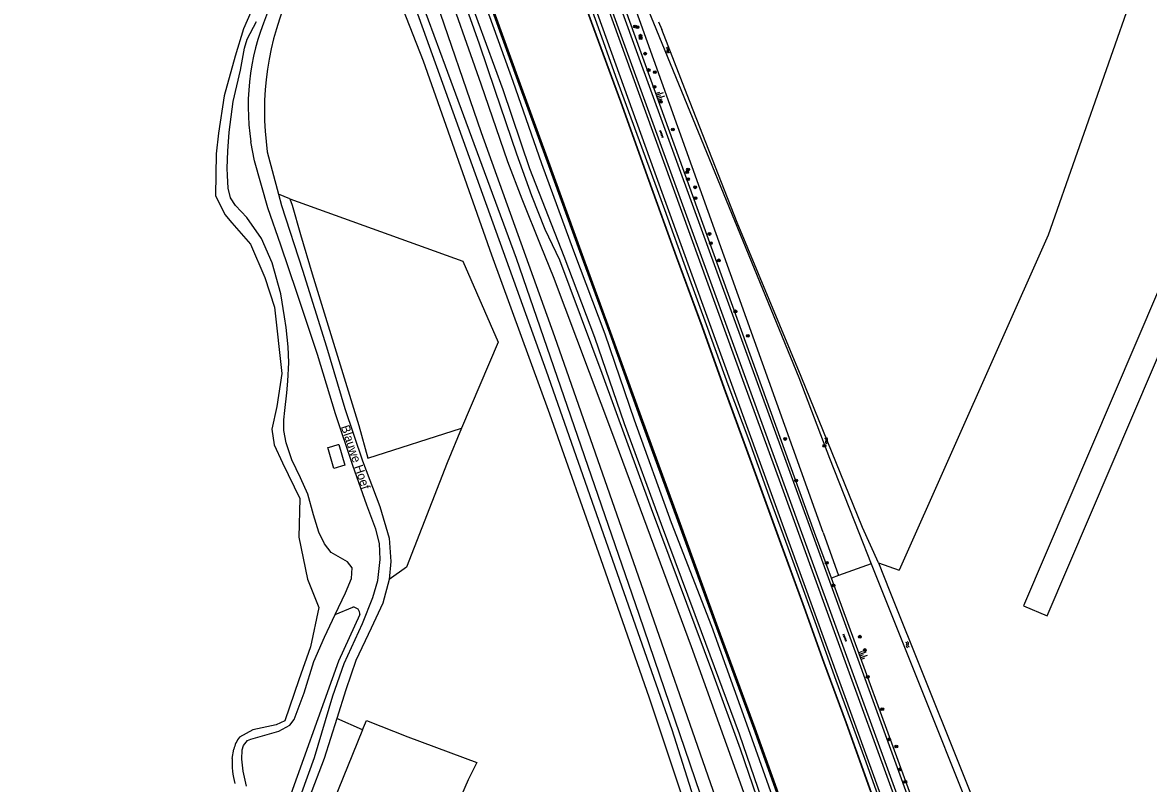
# Model space of a CAD drawing. Extents: x 135990 to 139000, y 393500 to 396000.
# Drawn here: x 136442.1 to 136760.9, y 394428.9 to 394644.4 of the extents above; entities that cross this region are included whole.
import ezdxf

# ---------------------------------------------------------------- set-up
doc = ezdxf.new("R2010")
doc.units = 0
for name, color, linetype in [('gg-anno-openbare ruimte label', 7, 'Continuous'), ('gg-knt-BGT kruinlijn', 7, 'Continuous'), ('gg-knt-bronhoudergrens', 7, 'Continuous'), ('gg-knt-onverhard', 7, 'Continuous'), ('gg-knt-verharding', 7, 'Continuous'), ('gg-kntw-beschoeiing', 7, 'Continuous'), ('gg-kntw-bovenkant insteek waterloop', 7, 'Continuous'), ('gt-grn-groengrens', 7, 'Continuous'), ('gt-symb-boom', 7, 'Continuous'), ('gt-symb-talud symbool', 7, 'Continuous'), ('gt-symb-tegel verharding', 7, 'Continuous'), ('gt-symb-watersymbool', 7, 'Continuous'), ('gx-grn-maaiveld', 7, 'Continuous')]:
    doc.layers.add(name, color=color, linetype=linetype)

# ---------------------------------------------------------------- blocks, each defined once
blk = doc.blocks.new('gt0-BOOM')
at = {"layer": 'gt-symb-boom'}
for radius in [0.4, 0.2]:
    blk.add_circle((0, 0), radius, dxfattribs=at)
blk = doc.blocks.new('gt0-WA')
at = {"layer": 'gt-symb-watersymbool'}
for centre, start, end in [((-0.32, 0.02), 28.0725, 151.9275), ((0.43, 0.42), 208.0725, 331.9275), ((-0.32, -0.43), 28.0725, 151.9275), ((0.43, -0.03), 208.0725, 331.9275)]:
    blk.add_arc(centre, 0.425, start, end, dxfattribs=at)
blk = doc.blocks.new('gt0-TEG1')
at = {"layer": 'gt-symb-tegel verharding'}
for p, q in [((-1.12, 0), (1.12, 0)), ((-0.9, -0.25), (-0.9, 0.25)), ((-0.45, -0.25), (-0.45, 0.25)), ((0, -0.25), (0, 0.25)), ((0.45, -0.25), (0.45, 0.25)), ((0.9, -0.25), (0.9, 0.25))]:
    blk.add_line(p, q, dxfattribs=at)
blk = doc.blocks.new('gt0-TALUD_1')
at = {"layer": 'gt-symb-talud symbool'}
for p, q in [((-1, -1), (-1, 0)), ((-0.5, -2), (-0.5, 0)), ((0, -1), (0, 0)), ((0.5, -2), (0.5, 0)), ((1, -1), (1, 0))]:
    blk.add_line(p, q, dxfattribs=at)

msp = doc.modelspace()

# ---------------------------------------------------------------- linework, layer by layer
at = {"layer": 'gg-knt-BGT kruinlijn'}
for p, q in [((136604.691, 394644.259), (136598.186, 394662.591)), ((136610.155, 394629.109), (136604.691, 394644.259)), ((136616.852, 394610.927), (136610.155, 394629.109)), ((136623.951, 394591.388), (136616.852, 394610.927)), ((136630.294, 394573.785), (136623.951, 394591.388)), ((136636.198, 394557.719), (136630.294, 394573.785)), ((136641.951, 394541.853), (136636.198, 394557.719)), ((136647.838, 394526.013), (136641.951, 394541.853)), ((136653.961, 394508.963), (136647.838, 394526.013)), ((136658.946, 394495.679), (136653.961, 394508.963)), ((136666.57, 394474.683), (136658.946, 394495.679)), ((136672.473, 394458.088), (136666.57, 394474.683)), ((136680.641, 394435.97), (136672.473, 394458.088)), ((136688.587, 394413.669), (136680.641, 394435.97))]:
    msp.add_line(p, q, dxfattribs=at)
at = {"layer": 'gg-knt-bronhoudergrens'}
msp.add_line((136684.488, 394491.36), (136690.375, 394489.339), dxfattribs=at)
msp.add_lwpolyline([(136763.837, 394652.201), (136757.15, 394654.542), (136732.515, 394584.246), (136690.375, 394489.339)], dxfattribs=at)
at = {"layer": 'gg-knt-onverhard'}
for points in [[(136850.573, 393987.265), (136825.748, 394055.469), (136794.632, 394141.703), (136779.568, 394182.176), (136771.571, 394200.994), (136765.12, 394216.82), (136761.177, 394227.254), (136756.235, 394240.594), (136752.111, 394252.251), (136738.863, 394288.188), (136717.12, 394347.822), (136703.382, 394385.806), (136687.311, 394429.828), (136675.881, 394461.138), (136656.833, 394513.719), (136646.439, 394542.225), (136618.639, 394619.052), (136585.19, 394711.492), (136513.528, 394909.534), (136502.227, 394940.891)], [(136499.524, 394939.915), (136515.762, 394894.671), (136568.749, 394747.032), (136620.794, 394602.897), (136692.782, 394404.289), (136755.093, 394233.967), (136784.32, 394158.437), (136812.069, 394081.979), (136846.919, 393985.953)], [(136846.033, 394761.212), (136725.563, 394479.239), (136732.252, 394476.381), (136852.939, 394758.862)]]:
    msp.add_lwpolyline(points, dxfattribs=at)
at = {"layer": 'gg-knt-verharding'}
for p, q in [((136668.79, 394500), (136502.742, 394964.003)), ((136666.4, 394500), (136574.417, 394754.604)), ((136665.57, 394500), (136725.768, 394334.395)), ((136671.133, 394487.068), (136666.4, 394500)), ((136668.79, 394500), (136673.181, 394487.805)), ((136726.501, 394335.789), (136671.133, 394487.068))]:
    msp.add_line(p, q, dxfattribs=at)
for points in [[(136573.408, 394753.655), (136616.275, 394635.511), (136665.57, 394500)], [(136571.331, 394751.664), (136613.762, 394634.602), (136647.986, 394540.622), (136662.724, 394500)], [(136662.724, 394500), (136687.789, 394430.915), (136723.709, 394332.219)]]:
    msp.add_lwpolyline(points, dxfattribs=at)
at = {"layer": 'gg-kntw-beschoeiing'}
for p, q in [((136575.85, 394646.49), (136582.593, 394627.983)), ((136582.593, 394627.983), (136590.907, 394604.915)), ((136590.907, 394604.915), (136600.133, 394579.603)), ((136600.133, 394579.603), (136608.55, 394556.551)), ((136608.55, 394556.551), (136617.171, 394532.549)), ((136617.171, 394532.549), (136627.822, 394503.364)), ((136627.822, 394503.364), (136638.87, 394472.916)), ((136638.87, 394472.916), (136649.331, 394444.508)), ((136649.331, 394444.508), (136659.177, 394417.073))]:
    msp.add_line(p, q, dxfattribs=at)
at = {"layer": 'gg-kntw-bovenkant insteek waterloop'}
for p, q in [((136678.884, 394500), (136682.427, 394491.134)), ((136684.488, 394491.36), (136687.714, 394483.29))]:
    msp.add_line(p, q, dxfattribs=at)
for points in [[(136523.02, 394912.745), (136554.12, 394825.49), (136615.21, 394658.072), (136661.88, 394543.88), (136670.581, 394520.988), (136678.884, 394500)], [(136682.427, 394491.134), (136724.264, 394386.457), (136779.201, 394227.516), (136803.854, 394181.826), (136817.164, 394149.284), (136869.913, 394000)], [(136687.714, 394483.29), (136726.155, 394387.111), (136780.979, 394228.431), (136805.706, 394182.583), (136819.016, 394150.042), (136872.033, 394000)]]:
    msp.add_lwpolyline(points, dxfattribs=at)
at = {"layer": 'gt-grn-groengrens'}
for p, q in [((136682.427, 394491.134), (136673.181, 394487.805)), ((136673.181, 394487.805), (136671.133, 394487.068))]:
    msp.add_line(p, q, dxfattribs=at)
at = {"layer": 'gx-grn-maaiveld'}
for p, q in [((136622.212, 394644.617), (136623.119, 394642.434)), ((136511.426, 394607.829), (136514.559, 394595.791)), ((136517.77, 394594.498), (136514.559, 394595.791)), ((136530.673, 394476.763), (136535.629, 394478.813)), ((136538.356, 394444.09), (136531.066, 394447.263)), ((136501.478, 394435.95), (136501.942, 394438.566))]:
    msp.add_line(p, q, dxfattribs=at)
for points in [[(136535.211, 394732.218), (136539.972, 394719.458), (136543.848, 394709.241), (136546.534, 394703.166), (136549.81, 394696.139), (136556.026, 394681.056), (136565.36, 394655.476), (136571.395, 394638.353), (136575.866, 394625.254), (136582.018, 394607.204), (136586.197, 394595.439), (136590.05, 394585.921), (136594.195, 394577.207), (136606.132, 394545.109), (136620.08, 394506.75), (136637.493, 394460.256), (136645.306, 394438.722), (136651.193, 394421.576), (136658.365, 394400.245), (136663.874, 394384.897)], [(136669.688, 394383.845), (136657.567, 394416.458), (136647.647, 394444.391), (136637.334, 394473.366), (136625.857, 394502.697), (136615.398, 394531.792), (136607.042, 394556.155), (136598.259, 394579.668), (136589.169, 394604.445), (136581.08, 394627.704), (136574.459, 394646.08), (136564.901, 394671.149), (136554.807, 394700.253), (136543.827, 394730.573)], [(136670.964, 394383.902), (136658.989, 394417.005), (136649.143, 394444.44), (136638.682, 394472.848), (136627.634, 394503.296), (136616.983, 394532.481), (136608.362, 394556.483), (136599.945, 394579.535), (136590.719, 394604.847), (136582.405, 394627.915), (136575.662, 394646.422), (136566.726, 394670.807), (136556.032, 394700.367), (136545.045, 394730.578)], [(136671.34, 394384.038), (136659.365, 394417.141), (136649.519, 394444.576), (136639.058, 394472.984), (136628.01, 394503.432), (136617.359, 394532.617), (136608.738, 394556.619), (136600.321, 394579.671), (136591.095, 394604.983), (136582.781, 394628.051), (136576.038, 394646.558), (136567.102, 394670.943), (136556.408, 394700.503), (136545.421, 394730.714)], [(136540.602, 394729.153), (136551.369, 394698.935), (136561.92, 394669.806), (136571.073, 394644.755), (136578.131, 394625.489), (136585.682, 394603.052), (136595.383, 394578.226), (136604.067, 394555.305), (136612.453, 394530.879), (136622.933, 394502.342), (136634.316, 394471.91), (136644.998, 394442.915), (136654.464, 394415.461), (136666.319, 394382.61)], [(136582.29, 394703.165), (136580.68, 394707.185), (136580.398, 394707.078), (136585.484, 394693.449), (136590.479, 394679.381), (136596.732, 394662.274), (136603.149, 394644.523), (136611.394, 394621.978), (136619.392, 394599.787), (136627.223, 394578.057), (136634.43, 394558.348), (136640.704, 394540.904), (136648.451, 394519.732), (136656.391, 394497.932), (136663.341, 394478.783), (136668.947, 394463.215), (136675.192, 394446.117), (136680.523, 394431.372), (136686.663, 394414.2), (136692.079, 394399.583), (136693.519, 394395.606)], [(136582.753, 394701.048), (136582.854, 394700.782), (136585.577, 394693.486), (136590.572, 394679.418), (136596.825, 394662.311), (136603.242, 394644.56), (136611.487, 394622.015), (136619.485, 394599.824), (136627.316, 394578.094), (136634.523, 394558.385), (136640.797, 394540.941), (136648.544, 394519.769), (136656.484, 394497.969), (136663.434, 394478.82), (136669.04, 394463.252), (136675.285, 394446.154), (136680.616, 394431.409), (136686.756, 394414.237), (136692.172, 394399.62), (136693.612, 394395.643)], [(136648.483, 394420.29), (136631.574, 394467.55), (136609.251, 394527.746), (136592.502, 394572.392), (136588.939, 394580.966), (136583.594, 394594.422), (136579.515, 394604.973), (136572.003, 394626.953), (136560.922, 394658.435), (136553.95, 394676.688), (136546.06, 394693.625)], [(136745.403, 394083.383), (136746.834, 394081.305), (136748.579, 394078.772), (136749.168, 394078.215), (136749.863, 394077.82), (136751.867, 394077.635), (136753.714, 394077.683), (136755.502, 394078.017), (136757.09, 394078.411), (136758.023, 394079.265), (136756.885, 394080.697), (136744.114, 394114.005), (136723.981, 394168.937), (136706.58, 394223.135), (136693.061, 394262.93), (136670.807, 394326.669), (136652.42, 394382.315), (136638.424, 394424.688), (136615.904, 394489.485), (136592.818, 394555.365), (136572.043, 394613.227), (136558.36, 394653.119), (136544.526, 394691.019)], [(136538.96, 394688.52), (136553.471, 394648.202), (136590.39, 394545.747), (136625.921, 394444.144), (136637.461, 394407.814)], [(136639.804, 394408.838), (136616.697, 394476.788), (136581.982, 394577.554), (136561.847, 394632.082), (136540.995, 394688.658)], [(136745.403, 394083.383), (136745.044, 394084.998), (136734.959, 394113.881), (136719.728, 394158.755), (136712.388, 394182.216), (136699.836, 394221.079), (136689.165, 394252.862), (136677.881, 394285.738), (136665.883, 394319.282), (136653.054, 394354.406), (136639.683, 394392.091), (136632.019, 394415.951), (136619.658, 394453.008), (136605.891, 394492.542), (136591.443, 394533.514), (136574.973, 394578.527), (136555.626, 394633.521), (136545.789, 394658.626), (136535.757, 394683.457)], [(136506.717, 394647.413), (136504.666, 394642.68), (136502.298, 394634.902), (136499.182, 394623.647), (136497.558, 394613.052), (136496.894, 394607.209), (136496.723, 394595.441), (136499.369, 394590.023), (136501.417, 394587.701), (136506.692, 394581.626), (136510.753, 394572.179), (136513.464, 394563.794), (136515.574, 394545.025), (136514.165, 394535.675), (136512.706, 394529.263), (136513.371, 394524.801), (136515.718, 394519.667), (136520.624, 394509.629), (136520.382, 394498.65), (136522.777, 394486.721), (136525.98, 394478.713), (136523.656, 394467.547), (136520.379, 394458.201), (136516.347, 394446.584), (136515.119, 394446.083), (136513.92, 394445.53), (136507.316, 394444.069), (136503.545, 394442.025)], [(136530.673, 394476.763), (136533.561, 394482.857), (136535.29, 394486.978), (136535.491, 394489.946), (136534.163, 394491.689), (136529.54, 394494.351), (136527.631, 394496.814), (136526.022, 394500.11), (136524.489, 394504.987), (136522.861, 394510.791), (136520.828, 394515.498), (136518.372, 394520.584), (136516.766, 394525.356), (136516.102, 394528.834), (136516.124, 394531.932), (136516.356, 394534.562), (136516.976, 394539.534), (136517.244, 394542.864), (136517.495, 394548.09), (136517.308, 394552.611), (136516.796, 394558.044), (136516.323, 394561.093), (136515.282, 394567.553), (136512.761, 394576.365), (136509.761, 394583.22), (136505.592, 394589.177), (136502.438, 394592.619), (136500.967, 394594.799), (136500.382, 394597.529), (136500.147, 394601.143), (136500.015, 394603.155), (136500.224, 394607.991), (136500.619, 394613.411), (136501.77, 394622.029), (136503.818, 394630.907), (136504.979, 394637.217), (136505.679, 394639.728), (136508.315, 394644.752)], [(136684.488, 394491.36), (136679.986, 394501.386), (136662.566, 394544.191), (136644.456, 394587.806), (136630.33, 394623.906), (136623.119, 394642.434)], [(136521.228, 394426.287), (136524.753, 394436.249), (136529.957, 394453.68), (136533.179, 394462.827), (136538.421, 394474.229), (136541.327, 394481.565), (136542.678, 394486.405), (136543.4, 394492.366), (136543.166, 394496.817), (136542.108, 394500.928), (136539.622, 394507.691), (136535.614, 394518.922), (136530.715, 394533.618), (136525.61, 394550.424), (136519.754, 394568.001), (136515.248, 394581.404), (136511.582, 394591.929), (136507.84, 394605.273), (136506.79, 394610.594)], [(136514.559, 394595.791), (136515.395, 394592.581), (136521.359, 394574.301), (136528.213, 394552.556), (136533.368, 394535.105), (136538.383, 394520.291), (136543.246, 394507.351), (136545.937, 394498.361), (136546.436, 394491.799), (136545.9, 394486.656)], [(136517.77, 394594.498), (136518.419, 394592.688), (136520.841, 394584.429), (136524.115, 394573.266), (136537.361, 394530.255), (136539.891, 394521.028), (136566.436, 394529.488)], [(136517.77, 394594.498), (136566.824, 394576.88), (136576.775, 394553.924), (136566.436, 394529.488)], [(136566.436, 394529.488), (136562.313, 394519.742), (136550.817, 394490.111), (136545.9, 394486.656)], [(136528.705, 394524.085), (136531.459, 394524.859), (136531.692, 394524.925), (136533.351, 394519.028), (136530.238, 394518.152), (136528.579, 394524.049), (136528.705, 394524.085)], [(136545.9, 394486.656), (136544.115, 394479.949), (136540.862, 394472.91), (136536.527, 394463.719), (136533.609, 394455.447), (136531.066, 394447.263)], [(136537.656, 394476.745), (136531.593, 394463.556), (136500.054, 394375.566), (136486.473, 394349.21), (136475.224, 394328.55)], [(136505.558, 394428.105), (136504.562, 394432.327), (136504.161, 394435.76), (136504.317, 394438.386), (136504.652, 394439.626), (136505.842, 394441.058), (136506.788, 394441.455), (136514.649, 394443.738), (136517.813, 394445.369), (136519.058, 394446.987), (136521.887, 394454.536), (136524.588, 394463.434), (136527.622, 394470.325), (136530.673, 394476.763)], [(136531.066, 394447.263), (136527.559, 394435.978), (136523.316, 394424.855), (136516.606, 394408.614), (136511.475, 394395.788), (136502.253, 394371.931), (136493.306, 394354.666), (136479.803, 394329.209), (136478.435, 394326.966), (136473.627, 394321.224), (136468.8, 394315.492), (136464.02, 394311.071), (136458.695, 394306.145), (136442.108, 394291.057)], [(136538.356, 394444.09), (136539.542, 394446.721), (136551.249, 394442.109), (136570.766, 394434.849), (136568.278, 394429.958), (136566.15, 394424.947), (136548.057, 394387.386)], [(136538.356, 394444.09), (136520.317, 394399.613), (136504.674, 394361.046), (136504.534, 394361.126), (136502.073, 394360.967), (136499.692, 394360.094), (136490.484, 394332.868), (136494.631, 394329.851), (136504.917, 394321.606), (136512.948, 394329.661), (136514.384, 394328.69), (136521.044, 394322.47), (136510.064, 394308.477), (136520.98, 394299.18), (136533.6, 394288.739), (136515.551, 394249.626)]]:
    msp.add_lwpolyline(points, dxfattribs=at)
for centre, radius, start, end in [((136592.478, 394619.362), 81.869, 155.28314, 188.09821), ((136572.081, 394620.731), 66.073, 154.92479, 188.8251), ((136535.708, 394476.863), 1.951, 356.52457, 92.32816), ((136510.379, 394436.757), 8.628, 142.37233, 167.89895), ((136522.503, 394434.73), 21.06, 176.68009, 196.12306)]:
    msp.add_arc(centre, radius, start, end, dxfattribs=at)

# ---------------------------------------------------------------- block references
at = {"layer": 'gt-symb-boom'}
for p in [(136615.548, 394643.306), (136616.21, 394643.138), (136617.085, 394640.711), (136617.14, 394640.048), (136618.405, 394635.613), (136619.386, 394630.964), (136621.133, 394630.353), (136621.05, 394626.238), (136622.848, 394622.012), (136626.248, 394614.134), (136630.558, 394602.765), (136630.329, 394602.066), (136630.542, 394600.05), (136632.57, 394597.756), (136632.628, 394594.706), (136636.651, 394584.546), (136637.015, 394581.949), (136639.274, 394577.05), (136643.965, 394562.614), (136647.46, 394555.667), (136658.044, 394526.482), (136669.164, 394524.543), (136661.185, 394514.71), (136669.815, 394491.406), (136671.723, 394484.948), (136679.186, 394470.467), (136680.622, 394466.674), (136681.429, 394459.056), (136685.55, 394449.925), (136687.526, 394441.375), (136689.533, 394439.336), (136690.53, 394432.878), (136692.075, 394429.361)]:
    msp.add_blockref('gt0-BOOM', p, dxfattribs=at)
at = {"layer": 'gt-symb-talud symbool'}
for p, xscale, yscale, rotation in [((136621.835, 394623.354), 1.0005403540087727, 1.0005403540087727, 109.86568727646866), ((136679.229, 394464.949), 1.000281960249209, 1.000281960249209, 109.99289397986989)]:
    msp.add_blockref('gt0-TALUD_1', p, dxfattribs=dict(at, xscale=xscale, yscale=yscale, rotation=rotation))
at = {"layer": 'gt-symb-tegel verharding', "rotation": -69.02828943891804}
for p in [(136623.055, 394612.906), (136674.949, 394470.226)]:
    msp.add_blockref('gt0-TEG1', p, dxfattribs=at)
at = {"layer": 'gt-symb-watersymbool'}
for p, rotation in [((136624.822, 394636.654), -69.20927472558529), ((136669.74, 394526.013), -69.20927472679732), ((136692.652, 394468.241), -68.23049831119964)]:
    msp.add_blockref('gt0-WA', p, dxfattribs=dict(at, rotation=rotation))

# ---------------------------------------------------------------- texts
at = {"layer": 'gg-anno-openbare ruimte label'}
msp.add_text('Blauwe Hoef', height=2.5, rotation=288.6, dxfattribs=at).set_placement((136532.211, 394529.922))

doc.saveas('drawing.dxf')
